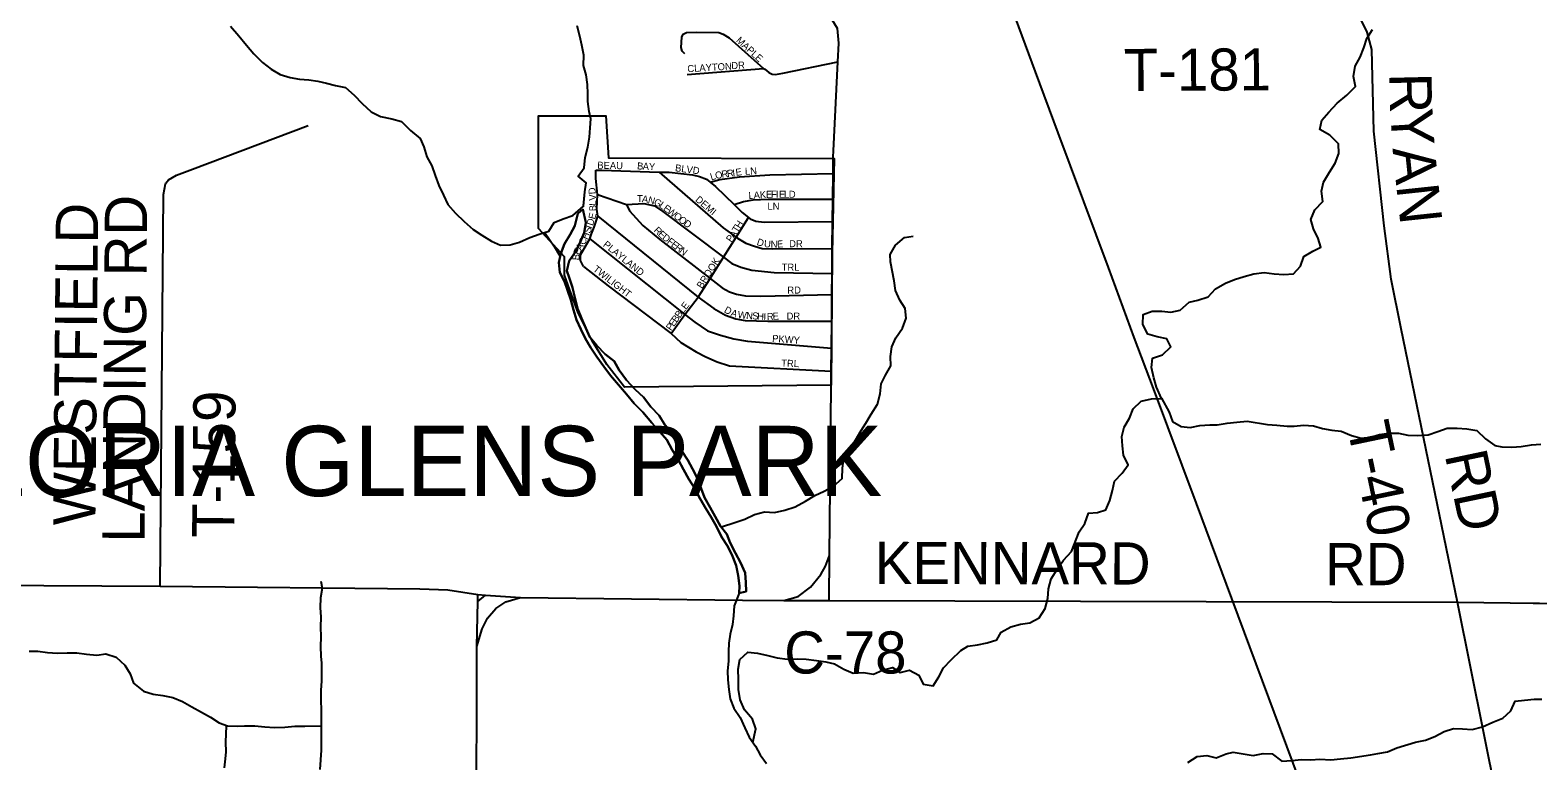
# Model space of a CAD drawing. Extents: x 1985906 to 2277390, y 930619 to 1324581.
# Drawn here: x 2129018 to 2139737, y 1110854 to 1116054 of the extents above; entities that cross this region are included whole.
import ezdxf

# ---------------------------------------------------------------- set-up
doc = ezdxf.new("R2010")
doc.units = 0
for name, color, linetype in [('GM_X_City_Street', 7, 'Continuous'), ('GM_X_City_Street_Text', 7, 'Continuous'), ('GM_X_Corporation', 7, 'Continuous'), ('GM_X_Corporation_Text', 7, 'Continuous'), ('GM_X_County_Road', 7, 'Continuous'), ('GM_X_County_Road_Text', 7, 'Continuous'), ('GM_X_Major_Lake', 7, 'Continuous'), ('GM_X_Minor_River', 7, 'Continuous'), ('GM_X_Rail_Line', 7, 'Continuous'), ('GM_X_Township_Road', 7, 'Continuous'), ('GM_X_Township_Road_Text', 7, 'Continuous'), ('GM_X_Township_ROW', 7, 'Continuous'), ('GM_X_Township_Subdivision', 7, 'Continuous'), ('GM_X_Township_Subdivision_Text', 7, 'Continuous')]:
    doc.layers.add(name, color=color, linetype=linetype)

msp = doc.modelspace()

# ---------------------------------------------------------------- linework, layer by layer
at = {"layer": 'GM_X_City_Street'}
for points in [[(2132951, 1114372), (2132931, 1114414), (2132932, 1114455), (2132998, 1114569), (2133008, 1114604), (2133028, 1114652), (2133053, 1114731), (2133048, 1114779), (2133051, 1114884), (2133039, 1114997), (2133039, 1115057)], [(2133039, 1115057), (2133083, 1115057), (2133491, 1115044), (2133562, 1115042), (2133726, 1115023), (2133776, 1115013), (2133826, 1114993), (2133853, 1114971), (2133890, 1114942), (2134023, 1114812), (2134080, 1114757), (2134126, 1114720), (2134136, 1114712), (2134178, 1114694), (2134236, 1114688), (2134723, 1114691)], [(2133491, 1115044), (2133945, 1114647), (2134038, 1114581), (2134047, 1114574), (2134107, 1114538), (2134167, 1114516), (2134223, 1114501), (2134299, 1114497), (2134721, 1114500)], [(2133853, 1114971), (2133922, 1114990), (2134061, 1115011), (2134278, 1115024), (2134726, 1115034)], [(2133051, 1114884), (2133257, 1114814), (2133278, 1114767), (2133375, 1114664), (2133495, 1114564), (2133852, 1114286), (2133937, 1114220), (2133989, 1114192), (2134041, 1114174), (2134105, 1114163), (2134213, 1114161), (2134718, 1114172)], [(2134023, 1114812), (2134090, 1114835), (2134158, 1114846), (2134265, 1114852), (2134724, 1114851)], [(2133053, 1114731), (2133768, 1114153), (2133878, 1114074), (2133962, 1114026), (2134036, 1113999), (2134102, 1113987), (2134262, 1113982), (2134717, 1113983)], [(2133257, 1114814), (2133382, 1114819), (2133458, 1114804), (2133516, 1114762), (2133947, 1114437), (2134006, 1114392), (2134070, 1114366), (2134148, 1114345), (2134308, 1114330), (2134720, 1114322)], [(2133575, 1113894), (2133672, 1114031), (2133768, 1114153), (2133852, 1114286), (2133947, 1114437), (2134038, 1114581), (2134126, 1114720)], [(2132998, 1114569), (2133672, 1114031), (2133744, 1113976), (2133834, 1113915), (2133926, 1113883), (2134022, 1113858), (2134118, 1113841), (2134715, 1113791)], [(2132951, 1114372), (2133128, 1114233), (2133575, 1113894), (2133644, 1113830), (2133753, 1113765), (2133823, 1113730), (2133903, 1113693), (2133991, 1113666), (2134714, 1113628)]]:
    msp.add_lwpolyline(points, dxfattribs=at)
at = {"layer": 'GM_X_Corporation'}
msp.add_lwpolyline([(2134713, 1113527), (2133243, 1113513), (2133119, 1113674), (2133014, 1113842), (2132915, 1114041), (2132853, 1114211), (2132818, 1114310), (2132818, 1114440), (2132633, 1114643), (2132633, 1115443), (2133110, 1115444), (2133130, 1115145), (2134734, 1115140), (2134721, 1114467)], close=True, dxfattribs=at)
at = {"layer": 'GM_X_County_Road'}
for points in [[(2134729, 1115196), (2134761, 1115828), (2134767, 1115960), (2134757, 1116066), (2134719, 1116126)], [(2134713, 1113573), (2134714, 1113628), (2134715, 1113791), (2134717, 1113983), (2134718, 1114172), (2134720, 1114322), (2134721, 1114500), (2134723, 1114691), (2134724, 1114851), (2134726, 1115034), (2134727, 1115152), (2134729, 1115196)], [(2134082, 1111998), (2134377, 1111995), (2134478, 1112024), (2134565, 1112091), (2134639, 1112179), (2134673, 1112240), (2134702, 1112316), (2134713, 1113520), (2134713, 1113573)], [(2134699, 1111995), (2134702, 1112316)], [(2123097, 1112150), (2127456, 1112111), (2129943, 1112096), (2131789, 1112079), (2131988, 1112071), (2132201, 1112038), (2132255, 1112034), (2132505, 1112016)], [(2132319, 1105425), (2132385, 1106412), (2132397, 1107085), (2132401, 1107318), (2132409, 1107955), (2132401, 1108116), (2132374, 1108285), (2132189, 1108906), (2132194, 1111667), (2132231, 1111793), (2132269, 1111870), (2132329, 1111939), (2132399, 1111985), (2132505, 1112016), (2134082, 1111998)], [(2132194, 1111667), (2132200, 1111988), (2132201, 1112038)], [(2132200, 1111988), (2132255, 1112034)], [(2134377, 1111995), (2134699, 1111995), (2139165, 1111982)], [(2139773, 1106246), (2139710, 1106411), (2139675, 1106503), (2139595, 1106721), (2139551, 1106851), (2139522, 1106959), (2139509, 1107057), (2139510, 1107152), (2139515, 1107248), (2139541, 1107375), (2139582, 1107569), (2139628, 1107700), (2139653, 1107849), (2139643, 1109530), (2139636, 1109586), (2139631, 1109670), (2139165, 1111982)]]:
    msp.add_lwpolyline(points, dxfattribs=at)
at = {"layer": 'GM_X_Major_Lake'}
for points in [[(2130443, 1116081), (2130501, 1116013), (2130556, 1115947), (2130608, 1115885), (2130671, 1115823), (2130731, 1115777), (2130796, 1115739), (2130866, 1115717), (2130932, 1115704), (2130999, 1115700), (2131063, 1115690), (2131125, 1115676), (2131190, 1115660), (2131260, 1115646), (2131322, 1115590)], [(2130443, 1116081), (2130501, 1116013), (2130556, 1115947), (2130608, 1115885), (2130671, 1115823), (2130731, 1115777), (2130796, 1115739), (2130866, 1115717), (2130932, 1115704), (2130999, 1115700), (2131063, 1115690), (2131125, 1115676), (2131190, 1115660), (2131260, 1115646), (2131322, 1115590)], [(2132953, 1114802), (2132962, 1114903), (2132970, 1114967), (2132914, 1115015), (2132958, 1115075), (2132964, 1115148), (2132983, 1115220), (2132995, 1115292), (2132999, 1115358), (2133005, 1115422), (2132992, 1115475), (2132982, 1115547), (2132982, 1115601), (2132980, 1115667), (2132971, 1115735), (2132953, 1115801), (2132955, 1115875), (2132940, 1115946), (2132926, 1116010), (2132906, 1116084)], [(2132953, 1114804), (2132962, 1114903), (2132970, 1114967), (2132914, 1115015), (2132958, 1115075), (2132964, 1115148), (2132983, 1115220), (2132995, 1115292), (2132999, 1115358), (2133005, 1115422), (2132992, 1115475), (2132982, 1115547), (2132982, 1115601), (2132980, 1115667), (2132971, 1115735), (2132953, 1115801), (2132955, 1115875), (2132940, 1115946), (2132926, 1116010), (2132906, 1116084)], [(2131322, 1115590), (2131379, 1115532), (2131443, 1115472), (2131508, 1115440), (2131590, 1115423), (2131659, 1115403), (2131723, 1115339), (2131790, 1115283), (2131818, 1115223), (2131838, 1115153), (2131873, 1115089), (2131897, 1115020), (2131924, 1114948), (2131956, 1114880), (2131988, 1114814), (2132043, 1114752), (2132103, 1114692), (2132168, 1114636), (2132230, 1114594), (2132297, 1114552), (2132363, 1114524), (2132431, 1114525), (2132498, 1114545), (2132570, 1114579), (2132638, 1114603), (2132706, 1114624), (2132744, 1114686), (2132808, 1114710), (2132877, 1114734), (2132953, 1114802)], [(2131322, 1115590), (2131379, 1115532), (2131443, 1115472), (2131508, 1115440), (2131590, 1115423), (2131659, 1115403), (2131723, 1115339), (2131790, 1115283), (2131818, 1115223), (2131838, 1115153), (2131873, 1115089), (2131897, 1115020), (2131924, 1114948), (2131956, 1114880), (2131988, 1114814), (2132043, 1114752), (2132103, 1114692), (2132168, 1114636), (2132230, 1114594), (2132297, 1114552), (2132363, 1114524), (2132431, 1114525), (2132498, 1114545), (2132570, 1114579), (2132638, 1114603), (2132706, 1114624), (2132744, 1114686), (2132808, 1114710), (2132877, 1114734), (2132956, 1114805)]]:
    msp.add_lwpolyline(points, dxfattribs=at)
at = {"layer": 'GM_X_Minor_River'}
msp.add_line((2132947, 1114779), (2132913, 1114750), dxfattribs=at)
for points in [[(2137061, 1113433), (2137025, 1113512), (2137006, 1113580), (2136991, 1113653), (2136998, 1113719), (2137069, 1113744), (2137128, 1113799), (2137099, 1113858), (2137031, 1113871), (2136965, 1113890), (2136928, 1113959), (2136931, 1114029), (2136994, 1114054), (2137064, 1114055), (2137128, 1114046), (2137195, 1114062), (2137258, 1114119), (2137319, 1114132), (2137392, 1114157), (2137445, 1114214), (2137516, 1114253), (2137581, 1114280), (2137649, 1114301), (2137718, 1114320), (2137790, 1114328), (2137862, 1114319), (2137931, 1114316), (2137999, 1114319), (2138050, 1114374), (2138073, 1114442), (2138138, 1114481), (2138193, 1114510), (2138176, 1114572), (2138141, 1114639), (2138124, 1114707), (2138152, 1114775), (2138209, 1114834), (2138198, 1114907), (2138213, 1114973), (2138255, 1115044), (2138296, 1115107), (2138321, 1115175), (2138320, 1115245), (2138259, 1115307), (2138188, 1115346), (2138201, 1115412), (2138250, 1115471), (2138311, 1115534), (2138379, 1115591), (2138440, 1115652), (2138427, 1115725), (2138438, 1115797), (2138474, 1115862), (2138499, 1115928), (2138520, 1115994), (2138562, 1116059)], [(2132913, 1114750), (2132890, 1114661), (2132857, 1114600), (2132818, 1114532), (2132790, 1114465), (2132777, 1114401), (2132784, 1114328), (2132817, 1114264), (2132838, 1114203), (2132861, 1114134), (2132880, 1114064), (2132903, 1113993), (2132934, 1113925), (2132967, 1113858), (2133004, 1113793), (2133047, 1113730), (2133096, 1113661), (2133143, 1113596), (2133202, 1113529), (2133259, 1113463), (2133312, 1113396), (2133374, 1113335), (2133437, 1113260), (2133498, 1113194), (2133545, 1113139), (2133582, 1113066), (2133627, 1112993), (2133662, 1112927), (2133701, 1112858), (2133744, 1112791), (2133781, 1112718), (2133822, 1112649), (2133859, 1112588), (2133898, 1112521), (2133933, 1112448), (2133978, 1112379), (2134011, 1112311), (2134038, 1112244), (2134051, 1112172), (2134061, 1112099), (2134060, 1112048)], [(2134060, 1112046), (2134061, 1112099), (2134051, 1112172), (2134038, 1112244), (2134011, 1112311), (2133978, 1112379), (2133933, 1112448), (2133898, 1112521), (2133859, 1112588), (2133822, 1112649), (2133781, 1112718), (2133744, 1112791), (2133701, 1112858), (2133662, 1112927), (2133627, 1112993), (2133582, 1113066), (2133545, 1113139), (2133498, 1113194), (2133437, 1113260), (2133374, 1113335), (2133312, 1113396), (2133259, 1113463), (2133202, 1113529), (2133143, 1113596), (2133096, 1113661), (2133047, 1113730), (2133004, 1113793), (2132967, 1113858), (2132934, 1113925), (2132903, 1113993), (2132880, 1114064), (2132861, 1114134), (2132838, 1114203), (2132817, 1114264), (2132784, 1114328), (2132777, 1114401), (2132790, 1114465), (2132818, 1114532), (2132857, 1114600), (2132890, 1114661), (2132913, 1114750)], [(2134060, 1112048), (2134109, 1112058), (2134106, 1112124), (2134101, 1112193), (2134068, 1112265), (2134033, 1112332), (2133996, 1112405), (2133971, 1112466), (2133926, 1112525), (2133889, 1112592), (2133852, 1112656), (2133813, 1112727), (2133788, 1112792), (2133763, 1112863), (2133728, 1112931), (2133695, 1112994), (2133648, 1113063), (2133619, 1113124), (2133582, 1113185), (2133531, 1113246), (2133490, 1113311), (2133431, 1113374), (2133379, 1113441), (2133320, 1113496), (2133259, 1113562), (2133206, 1113635), (2133169, 1113698), (2133106, 1113747), (2133046, 1113810), (2132997, 1113869), (2132968, 1113934), (2132937, 1114003), (2132912, 1114069), (2132890, 1114152), (2132874, 1114222), (2132850, 1114294), (2132833, 1114342), (2132850, 1114411), (2132895, 1114477), (2132929, 1114546), (2132958, 1114612), (2132969, 1114684), (2132947, 1114779)], [(2132947, 1114779), (2132969, 1114684), (2132958, 1114612), (2132929, 1114546), (2132895, 1114477), (2132850, 1114411), (2132833, 1114342), (2132850, 1114294), (2132874, 1114222), (2132890, 1114152), (2132912, 1114069), (2132937, 1114003), (2132968, 1113934), (2132997, 1113869), (2133046, 1113810), (2133106, 1113747), (2133169, 1113698), (2133206, 1113635), (2133259, 1113562), (2133320, 1113496), (2133379, 1113441), (2133431, 1113374), (2133490, 1113311), (2133531, 1113246), (2133582, 1113185), (2133619, 1113124), (2133648, 1113063), (2133695, 1112994), (2133728, 1112931), (2133763, 1112863), (2133788, 1112792), (2133813, 1112727), (2133852, 1112656), (2133889, 1112592), (2133926, 1112525), (2133971, 1112466), (2133996, 1112405), (2134033, 1112332), (2134068, 1112265), (2134101, 1112193), (2134106, 1112124), (2134109, 1112058), (2134056, 1112047)], [(2132676, 1114616), (2132745, 1114512), (2132785, 1114447)], [(2133933, 1112518), (2134027, 1112551), (2134098, 1112574), (2134169, 1112607), (2134239, 1112625), (2134311, 1112622), (2134384, 1112637), (2134457, 1112662), (2134530, 1112702), (2134597, 1112741), (2134664, 1112772), (2134729, 1112809), (2134790, 1112864), (2134793, 1112936), (2134802, 1113008), (2134852, 1113076), (2134885, 1113135), (2134926, 1113205), (2134959, 1113256), (2134997, 1113322), (2135042, 1113393), (2135061, 1113465), (2135069, 1113537), (2135098, 1113599), (2135137, 1113664), (2135134, 1113732), (2135143, 1113801), (2135173, 1113864), (2135220, 1113932), (2135247, 1114003), (2135239, 1114072), (2135201, 1114132), (2135171, 1114201), (2135160, 1114270), (2135134, 1114406), (2135133, 1114457), (2135170, 1114524), (2135235, 1114577), (2135296, 1114588)], [(2134156, 1110984), (2134178, 1111082), (2134153, 1111151), (2134096, 1111218), (2134067, 1111289), (2134055, 1111361), (2134054, 1111433), (2134051, 1111506), (2134064, 1111574), (2134121, 1111627), (2134190, 1111621), (2134262, 1111604), (2134330, 1111587), (2134402, 1111577), (2134470, 1111580), (2134536, 1111577), (2134609, 1111568), (2134675, 1111559), (2134737, 1111545), (2134802, 1111506), (2134870, 1111479), (2134943, 1111483), (2135015, 1111470), (2135078, 1111499), (2135150, 1111518), (2135204, 1111483), (2135270, 1111500), (2135336, 1111464), (2135367, 1111400), (2135437, 1111388), (2135478, 1111452), (2135512, 1111515), (2135565, 1111573), (2135634, 1111638), (2135685, 1111669), (2135754, 1111679), (2135822, 1111694), (2135891, 1111715), (2135922, 1111769), (2135989, 1111808), (2136058, 1111826), (2136126, 1111837), (2136191, 1111872), (2136234, 1111938), (2136254, 1112009), (2136257, 1112078), (2136278, 1112149), (2136323, 1112221), (2136365, 1112282), (2136422, 1112343), (2136477, 1112483), (2136516, 1112544), (2136543, 1112616), (2136606, 1112621), (2136666, 1112640), (2136693, 1112706), (2136713, 1112777), (2136726, 1112845), (2136781, 1112901), (2136824, 1112960), (2136791, 1113029), (2136783, 1113095), (2136780, 1113161), (2136797, 1113229), (2136834, 1113293), (2136861, 1113358), (2136917, 1113414), (2136989, 1113430), (2137062, 1113433)], [(2137061, 1113435), (2137116, 1113336), (2137139, 1113269), (2137201, 1113234), (2137265, 1113225), (2137334, 1113240), (2137406, 1113246), (2137456, 1113245), (2137529, 1113256), (2137597, 1113263), (2137670, 1113270), (2137814, 1113247), (2137882, 1113242), (2137954, 1113236), (2138004, 1113236), (2138071, 1113242), (2138143, 1113239), (2138205, 1113218), (2138273, 1113207), (2138339, 1113199), (2138413, 1113168), (2138481, 1113149), (2138547, 1113158), (2138610, 1113176), (2138677, 1113185), (2138745, 1113186), (2138813, 1113171), (2138883, 1113168), (2138958, 1113174), (2139026, 1113197), (2139091, 1113222), (2139163, 1113221), (2139232, 1113217), (2139304, 1113204), (2139365, 1113145), (2139430, 1113097), (2139480, 1113089), (2139553, 1113085), (2139619, 1113092), (2139692, 1113103), (2139758, 1113108)], [(2131085, 1112133), (2131094, 1112082), (2131083, 1112014), (2131081, 1111944), (2131084, 1111876), (2131083, 1111808), (2131084, 1111737), (2131083, 1111667), (2131084, 1111599), (2131089, 1111549), (2131090, 1111497), (2131089, 1111424), (2131085, 1111354), (2131084, 1111286), (2131087, 1111214), (2131086, 1111144), (2131086, 1111072), (2131087, 1111003), (2131088, 1110931), (2131083, 1110861), (2131078, 1110793)], [(2134058, 1112046), (2134023, 1111957), (2134018, 1111887), (2134012, 1111823), (2133995, 1111755), (2133986, 1111691), (2133983, 1111631), (2133982, 1111563), (2133977, 1111495), (2133979, 1111431), (2133986, 1111362), (2133995, 1111296), (2134020, 1111229), (2134065, 1111162), (2134100, 1111089), (2134131, 1111023), (2134174, 1110958), (2134209, 1110897), (2134252, 1110836)], [(2129011, 1111634), (2129073, 1111635), (2129141, 1111624), (2129212, 1111619), (2129282, 1111623), (2129350, 1111622), (2129418, 1111613), (2129493, 1111606), (2129557, 1111615), (2129629, 1111591), (2129692, 1111534), (2129729, 1111473), (2129752, 1111406), (2129824, 1111349), (2129892, 1111328), (2129962, 1111320), (2130032, 1111305), (2130102, 1111276), (2130167, 1111238), (2130237, 1111201), (2130301, 1111164), (2130362, 1111125), (2130422, 1111102), (2130492, 1111100), (2130543, 1111103), (2130615, 1111104), (2130687, 1111095), (2130755, 1111092), (2130828, 1111094), (2130900, 1111101), (2130970, 1111100), (2131082, 1111102)], [(2138599, 1110906), (2138667, 1110919), (2138734, 1110946), (2138867, 1110987), (2138938, 1111002), (2139005, 1111027), (2139070, 1111062), (2139138, 1111083), (2139201, 1111082), (2139271, 1111078), (2139343, 1111097), (2139416, 1111128), (2139487, 1111157), (2139544, 1111210), (2139576, 1111278), (2139642, 1111286), (2139710, 1111293), (2139765, 1111292)], [(2130399, 1110803), (2130408, 1110869), (2130411, 1110919), (2130410, 1110987), (2130413, 1111104)], [(2137248, 1110842), (2137315, 1110885), (2137383, 1110892), (2137449, 1110875), (2137520, 1110903), (2137570, 1110915), (2137641, 1110903), (2137713, 1110892), (2137783, 1110905), (2137847, 1110904), (2137917, 1110852), (2137989, 1110857), (2138056, 1110864), (2138122, 1110860), (2138188, 1110865), (2138265, 1110862), (2138335, 1110869), (2138407, 1110875), (2138548, 1110897), (2138599, 1110906)]]:
    msp.add_lwpolyline(points, dxfattribs=at)
at = {"layer": 'GM_X_Rail_Line'}
for points in [[(2136166, 1115758), (2136024, 1116141), (2135982, 1116250), (2135928, 1116395), (2135882, 1116534), (2135861, 1116615), (2135846, 1116686), (2135826, 1116814), (2135814, 1116948), (2135806, 1117066), (2135734, 1118866)], [(2140069, 1105268), (2139541, 1106692), (2139173, 1107679), (2138953, 1108270), (2137561, 1112008), (2137310, 1112685), (2137005, 1113503), (2136868, 1113867), (2136684, 1114364), (2136327, 1115323), (2136166, 1115758)]]:
    msp.add_lwpolyline(points, dxfattribs=at)
at = {"layer": 'GM_X_Township_Road'}
for points in [[(2139165, 1111982), (2138764, 1113928), (2138693, 1114281), (2138644, 1114662), (2138570, 1115336), (2138557, 1115916), (2138523, 1116039), (2138470, 1116150)], [(2129943, 1112096), (2129967, 1114885), (2129980, 1114961), (2129983, 1114965)], [(2139165, 1111982), (2139541, 1111978), (2139703, 1111976)], [(2139703, 1111976), (2139749, 1111975), (2142931, 1111938)]]:
    msp.add_lwpolyline(points, dxfattribs=at)
at = {"layer": 'GM_X_Township_ROW'}
msp.add_lwpolyline([(2129983, 1114965), (2129983, 1114965), (2130002, 1114989), (2130058, 1115022), (2130172, 1115065), (2130994, 1115375)], dxfattribs=at)
at = {"layer": 'GM_X_Township_Subdivision'}
for points in [[(2133672, 1115885), (2133654, 1115903), (2133646, 1115931), (2133652, 1116003), (2133660, 1116025), (2133684, 1116037), (2133753, 1116039), (2133915, 1116038), (2133945, 1116024), (2133987, 1115998), (2134231, 1115781)], [(2134255, 1115765), (2134269, 1115753), (2134293, 1115741), (2134317, 1115739), (2134369, 1115747), (2134761, 1115828)], [(2133688, 1115738), (2134231, 1115781), (2134241, 1115775), (2134255, 1115765)]]:
    msp.add_lwpolyline(points, dxfattribs=at)

# ---------------------------------------------------------------- texts
at = {"layer": 'GM_X_City_Street_Text'}
for s, rotation, p in [('BEAU', 358.5379, (2133050, 1115068)), ('B', 356.866, (2133332, 1115063)), ('A', 356.874, (2133372, 1115061)), ('Y', 356.8505, (2133416, 1115059)), ('BLVD', 352.4988, (2133601, 1115050)), ('O', 13.0716, (2133894, 1114993)), ('R', 7.5016, (2133936, 1115003)), ('R', 7.2817, (2133975, 1115008)), ('I', 7.313, (2134014, 1115013)), ('E', 8.4896, (2134037, 1115016)), ('LN', 3.011, (2134101, 1115024)), ('L', 16.8536, (2133861, 1114984)), ('D', 95.018, (2133040, 1114888)), ('V', 92.4615, (2133042, 1114842)), ('L', 91.7391, (2133043, 1114806)), ('T', 359.317, (2133332, 1114830)), ('A', 352.2624, (2133365, 1114830)), ('N', 345.6191, (2133407, 1114824)), ('G', 334.0997, (2133447, 1114814)), ('L', 325.8629, (2133485, 1114796)), ('DEMI', 319.5758, (2133743, 1114841)), ('L', 3.6632, (2134127, 1114852)), ('A', 3.6527, (2134163, 1114854)), ('K', 3.5654, (2134207, 1114857)), ('E', 1.6397, (2134250, 1114860)), ('F', 0.082, (2134285, 1114861)), ('I', 0, (2134320, 1114861)), ('E', 0, (2134342, 1114861)), ('L', 0, (2134377, 1114861)), ('D', 0, (2134412, 1114861)), ('E', 75.9544, (2133034, 1114704)), ('B', 91.312, (2133044, 1114766)), ('E', 323.8842, (2133514, 1114776)), ('W', 323.231, (2133542, 1114756)), ('O', 323.1257, (2133588, 1114721)), ('O', 323.1257, (2133623, 1114695)), ('LN', 0, (2134260, 1114776)), ('H', 66.072, (2132980, 1114559)), ('S', 70.7302, (2132999, 1114603)), ('I', 70.8651, (2133011, 1114637)), ('D', 70.8808, (2133018, 1114658)), ('R', 315.1718, (2133448, 1114625)), ('E', 316.8085, (2133477, 1114596)), ('D', 323.1257, (2133659, 1114669)), ('A', 56.9595, (2134023, 1114570)), ('T', 58.1821, (2134047, 1114608)), ('H', 58.2416, (2134066, 1114638)), ('A', 60.5696, (2132936, 1114481)), ('C', 60.1858, (2132957, 1114520)), ('PLAYLAND', 320.9817, (2133087, 1114520)), ('D', 321.7785, (2133507, 1114569)), ('F', 322.6568, (2133542, 1114541)), ('E', 322.6568, (2133570, 1114519)), ('R', 322.6664, (2133598, 1114498)), ('N', 322.6591, (2133629, 1114474)), ('P', 55.1355, (2134002, 1114540)), ('D', 342.0904, (2134180, 1114526)), ('U', 355.212, (2134234, 1114510)), ('N', 0.6062, (2134283, 1114506)), ('E', 2.9643, (2134329, 1114506)), ('DR', 0, (2134414, 1114509)), ('B', 85.9403, (2132922, 1114415)), ('E', 68.4878, (2132924, 1114450)), ('BROOK', 57.6786, (2133795, 1114210)), ('TWILIGHT', 322.1256, (2133016, 1114344)), ('TRL', 0, (2134361, 1114342)), ('RD', 0, (2134401, 1114179)), ('E', 51.9118, (2133681, 1114061)), ('D', 330.8923, (2133947, 1114048)), ('E', 55.3763, (2133595, 1113940)), ('B', 55.3939, (2133615, 1113969)), ('B', 55.01, (2133637, 1114001)), ('L', 52.8896, (2133660, 1114033)), ('A', 341.9419, (2133995, 1114022)), ('W', 352.4195, (2134046, 1114006)), ('N', 356.4348, (2134107, 1113998)), ('S', 356.9987, (2134151, 1113996)), ('H', 356.9826, (2134186, 1113994)), ('I', 357.6632, (2134231, 1113992)), ('R', 1.3357, (2134256, 1113991)), ('E', 3.292, (2134298, 1113992)), ('DR', 0, (2134396, 1113994)), ('P', 55.393, (2133575, 1113911)), ('PKWY', 355.8121, (2134292, 1113836)), ('TRL', 357.7987, (2134357, 1113660))]:
    msp.add_text(s, height=50, rotation=rotation, dxfattribs=at).set_placement(p)
at = {"layer": 'GM_X_Corporation_Text'}
msp.add_text('GLORIA GLENS PARK', height=500, rotation=0, dxfattribs=at).set_placement((2128091, 1112738))
at = {"layer": 'GM_X_County_Road_Text'}
for s, rotation, p in [('KENNARD', 359.8593, (2135022, 1112113)), ('RD', 0, (2138224, 1112104)), ('C-78', 0, (2134379, 1111475))]:
    msp.add_text(s, height=300, rotation=rotation, dxfattribs=at).set_placement(p)
at = {"layer": 'GM_X_Township_Road_Text'}
for s, rotation, p in [('T-181', 0.2807, (2136793, 1115620)), ('R', 271.4052, (2138680, 1115747)), ('Y', 273.3724, (2138687, 1115489)), ('A', 275.8021, (2138703, 1115212)), ('N', 276.094, (2138730, 1114948)), ('LANDING RD', 89.5557, (2129831, 1112406)), ('WESTFIELD', 89.5048, (2129482, 1112528)), ('T-159', 89.4386, (2130469, 1112439)), ('T-40', 281.7962, (2138379, 1113236)), ('RD', 281.888, (2139074, 1113032))]:
    msp.add_text(s, height=300, rotation=rotation, dxfattribs=at).set_placement(p)
at = {"layer": 'GM_X_Township_Subdivision_Text'}
for s, rotation, p in [('MAPLE', 317.5623, (2134033, 1115975)), ('CLAYTON', 3.4664, (2133692, 1115754)), ('DR', 3.0224, (2134004, 1115776))]:
    msp.add_text(s, height=50, rotation=rotation, dxfattribs=at).set_placement(p)

doc.saveas('drawing.dxf')
